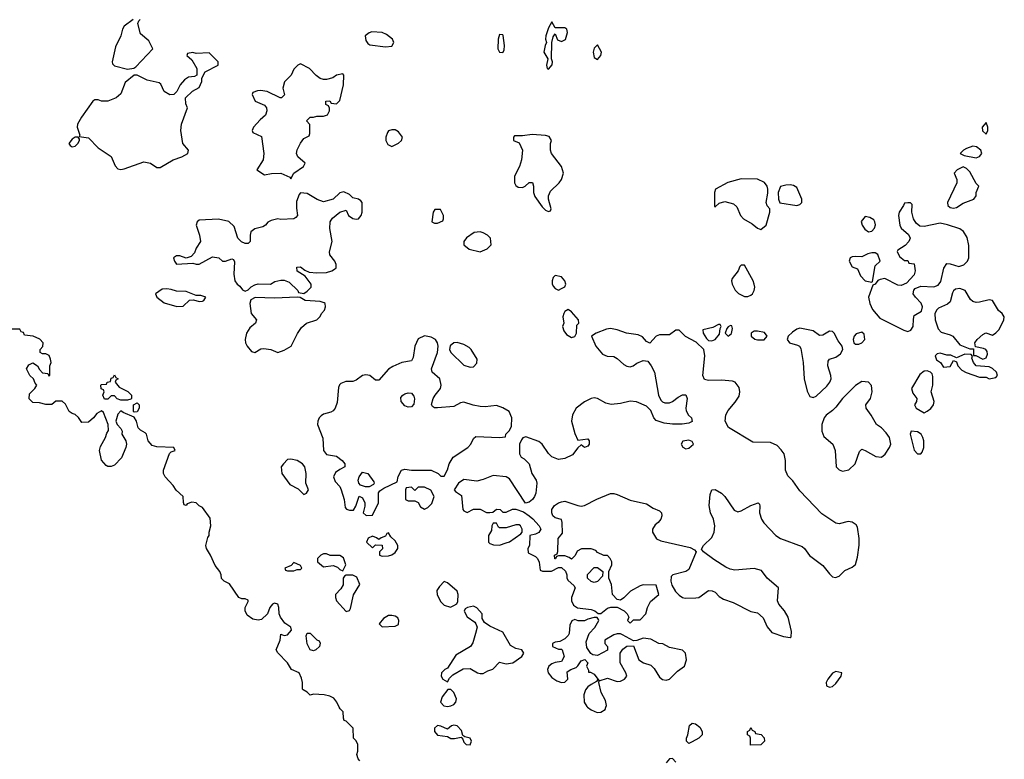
# Model space of a CAD drawing. Header units: inches. Extents: x 2380249 to 2585472, y 382747 to 546448.
# Tile 375 of 626: x 2503009 to 2509042, y 439680 to 444209. Entities that reach past the tile are written whole.
import ezdxf

# ---------------------------------------------------------------- set-up
doc = ezdxf.new("R2010")
doc.units = ezdxf.units.IN
doc.header["$MEASUREMENT"] = 0
doc.layers.add('C5403', color=7, linetype='Continuous')
doc.layers.add('C5404', color=7, linetype='Continuous')

msp = doc.modelspace()

# ---------------------------------------------------------------- linework, layer by layer
at = {"layer": 'C5403', "color": 4}
for points, elevation in [([(2505094, 439670), (2505083.6, 439683.6), (2505074, 439710), (2505082, 439730), (2505082, 439770), (2505070, 439794), (2505054, 439810), (2505052, 439870), (2505010, 439914), (2504998, 439918), (2504992.7, 439932.7), (2504991.3, 439970), (2504972, 439990), (2504967, 440000)], 44), ([(2506489.1, 440000), (2506510, 439982.4), (2506547.3, 439967.3), (2506570, 439968.4), (2506595.8, 439984.2), (2506601.5, 440000)], 48), ([(2507030, 439662), (2507010, 439684.7), (2506990, 439682), (2506970, 439658)], 44)]:
    msp.add_lwpolyline(points, dxfattribs=dict(at, elevation=elevation))
for points, elevation in [([(2507110, 439777.2), (2507094, 439790), (2507094, 439810), (2507104, 439830), (2507113.6, 439886.4), (2507130, 439901), (2507150, 439897.3), (2507177, 439877), (2507190.6, 439850), (2507190.7, 439830), (2507171, 439810), (2507130, 439786)], 44), ([(2505670, 439888.7), (2505655.2, 439884.8), (2505630, 439865.2), (2505590, 439882.4), (2505570, 439886), (2505550.4, 439870), (2505550.4, 439850), (2505570, 439828.7), (2505630, 439819.1), (2505650, 439807.4), (2505673.4, 439806.6), (2505714.8, 439814.8), (2505724, 439804), (2505730, 439784.7), (2505744.7, 439770), (2505770, 439767.7), (2505778, 439790), (2505770, 439808.7), (2505737.2, 439817.2), (2505725.2, 439825.2), (2505715.8, 439855.8), (2505690, 439885.3)], 48), ([(2507487.3, 439767.3), (2507486, 439810), (2507482, 439822), (2507468, 439830), (2507468, 439850), (2507482, 439858), (2507490, 439874), (2507498, 439858), (2507514, 439850), (2507518, 439838), (2507551.6, 439831.6), (2507571.6, 439811.6), (2507572, 439790), (2507550, 439768)], 44)]:
    msp.add_lwpolyline(points, close=True, dxfattribs=dict(at, elevation=elevation))
at = {"layer": 'C5404', "color": 4}
for points, elevation in [([(2503704.7, 444210), (2503650, 444169.5), (2503639.6, 444150), (2503628.7, 444110), (2503596.6, 444043.4), (2503576.3, 443950), (2503578.8, 443938.8), (2503590, 443926), (2503670, 443906), (2503708.7, 443911.3), (2503720.4, 443919.6), (2503826, 444030), (2503800.2, 444080.2), (2503750, 444122), (2503734, 444186), (2503739, 444201), (2503748, 444210)], 48), ([(2504967, 440000), (2504952, 440030), (2504933.7, 440053.7), (2504910, 440066), (2504874.4, 440074.4), (2504810, 440078), (2504790, 440072), (2504770, 440092), (2504746, 440106), (2504742, 440110), (2504742, 440150), (2504736.9, 440176.9), (2504722, 440210), (2504674, 440230), (2504651.1, 440271.1), (2504590, 440332), (2504581, 440350), (2504604.7, 440410), (2504610, 440446), (2504630, 440438), (2504650, 440442), (2504674.8, 440470), (2504671.3, 440490), (2504634.2, 440514.2), (2504606.8, 440550), (2504598.8, 440570), (2504598, 440610), (2504591.3, 440630), (2504570, 440636), (2504558, 440630), (2504542, 440610), (2504528.7, 440570), (2504490, 440536), (2504470, 440531), (2504438, 440538), (2504403.5, 440563.5), (2504391, 440590), (2504391.3, 440610), (2504410, 440646), (2504410, 440654), (2504390, 440662), (2504370, 440662), (2504351.6, 440671.6), (2504294.4, 440754.4), (2504262, 440770), (2504246.4, 440786.4), (2504244.7, 440810), (2504236, 440830), (2504207.1, 440867.1), (2504178.8, 440930), (2504154.8, 440970), (2504150.8, 440990), (2504162.8, 441037.2), (2504170.8, 441050), (2504171.1, 441071.1), (2504180.7, 441110), (2504175.5, 441155.5), (2504130, 441222), (2504110, 441232), (2504090, 441251.3), (2504064.7, 441255.3), (2504035.3, 441244.7), (2504030, 441234), (2504018, 441238), (2504012.7, 441252.7), (2504010.8, 441290), (2503967.5, 441327.5), (2503950, 441356), (2503901, 441410), (2503891, 441430), (2503891, 441450), (2503926.8, 441553.2), (2503938, 441562), (2503962, 441570), (2503954, 441590), (2503850, 441594), (2503822, 441602), (2503796.3, 441630), (2503786, 441670), (2503779.1, 441679.1), (2503750, 441696), (2503736, 441710), (2503726, 441750), (2503710, 441774), (2503643.6, 441803.6), (2503630, 441814), (2503610, 441794), (2503598, 441750), (2503606, 441730), (2503630, 441706), (2503638, 441690), (2503635.3, 441670), (2503659, 441630), (2503664, 441610), (2503659, 441590), (2503634, 441526), (2503590, 441482), (2503570, 441472), (2503550, 441472), (2503539.6, 441479.6), (2503511.1, 441511.1), (2503498.8, 441570), (2503504.5, 441595.5), (2503536, 441650), (2503542.8, 441677.2), (2503552.7, 441692.7), (2503552, 441730), (2503523.6, 441803.6), (2503510, 441814), (2503482, 441798), (2503462, 441770), (2503430, 441744.7), (2503390, 441742), (2503370, 441772), (2503350, 441792), (2503330, 441798), (2503312, 441810), (2503290, 441854), (2503270, 441872), (2503230, 441872), (2503207.3, 441852.7), (2503170, 441852), (2503130, 441862), (2503090, 441864.7), (2503066.8, 441886.8), (2503070, 441918), (2503102, 441950), (2503114, 441970), (2503103.6, 441983.6), (2503094, 442010), (2503072, 442030), (2503052, 442070), (2503065.4, 442094.6), (2503090, 442108), (2503118, 442090), (2503130, 442066), (2503150, 442046), (2503182, 442042), (2503187.3, 442027.3), (2503194, 442030), (2503194, 442090), (2503202, 442110), (2503198, 442130), (2503190, 442152), (2503170, 442162), (2503150, 442162), (2503134, 442170), (2503134, 442190), (2503151.6, 442208.4), (2503154, 442230), (2503132.7, 442252.7), (2503091.6, 442271.6), (2503038, 442278), (2503032.7, 442292.7), (2503018, 442298), (2503010, 442314), (2502950, 442314)], 44), ([(2506601.5, 440000), (2506605.1, 440010), (2506599.3, 440039.3), (2506571.8, 440090), (2506558, 440150), (2506560.4, 440159.6), (2506610, 440176), (2506670, 440157.3), (2506690, 440158.8), (2506715.3, 440170), (2506728.7, 440190), (2506724, 440210), (2506689, 440271), (2506688, 440330), (2506704.7, 440355.3), (2506730, 440372), (2506770, 440374), (2506802, 440290), (2506830.9, 440270.9), (2506877.3, 440257.3), (2506896.3, 440236.3), (2506930, 440182.8), (2506948.5, 440168.5), (2506970, 440165.5), (2506990, 440170.6), (2507040.1, 440219.9), (2507082, 440250), (2507095.3, 440290), (2507088.7, 440330), (2507070, 440348.7), (2506990, 440364), (2506950, 440388), (2506926, 440390), (2506876.4, 440416.4), (2506830, 440422), (2506790, 440408), (2506770, 440406), (2506703.1, 440443.1), (2506690, 440448.7), (2506670, 440448.7), (2506650, 440442), (2506594, 440410), (2506594, 440390), (2506611.6, 440371.6), (2506611.1, 440348.9), (2506550, 440315.3), (2506520.4, 440320.4), (2506508, 440328), (2506485.2, 440365.2), (2506480.2, 440399.8), (2506498, 440450), (2506533.6, 440486.4), (2506558, 440530), (2506556.4, 440536.4), (2506547.3, 440547.3), (2506530, 440548), (2506490, 440538), (2506470, 440528), (2506431.6, 440528.4), (2506410, 440535.3), (2506391.6, 440528.4), (2506379.6, 440500.4), (2506376, 440450), (2506370, 440438), (2506350, 440418), (2506319.6, 440400.4), (2506290, 440398), (2506274, 440390), (2506274, 440370), (2506310, 440354), (2506330, 440354), (2506334, 440350), (2506344.7, 440310), (2506330, 440278), (2506290, 440273.2), (2506270, 440265.2), (2506251, 440250), (2506244, 440230), (2506247.3, 440210), (2506270, 440181), (2506299.8, 440159.8), (2506328.9, 440151.1), (2506350, 440151.3), (2506368.7, 440170), (2506364, 440216), (2506386, 440230), (2506418, 440242), (2506430, 440252), (2506450, 440282), (2506472, 440292), (2506491.3, 440271.3), (2506482, 440250), (2506494, 440226), (2506494, 440214), (2506506, 440214), (2506530, 440202), (2506558, 440162), (2506550, 440166), (2506543.6, 440156.4), (2506510, 440139), (2506490, 440124), (2506475.2, 440104.8), (2506465.8, 440074.2), (2506468.2, 440030), (2506484.2, 440004.2), (2506489.1, 440000)], 48)]:
    msp.add_lwpolyline(points, dxfattribs=dict(at, elevation=elevation))
for points, elevation in [([(2506270, 444195.3), (2506250, 444158), (2506234, 444110), (2506230.8, 444090), (2506237.3, 444070), (2506228.4, 444050), (2506221.6, 444010), (2506244.9, 443970), (2506236.3, 443930), (2506241, 443910), (2506250, 443904.9), (2506272.1, 443932.1), (2506274.5, 443950), (2506268, 443970), (2506269, 444070), (2506277.2, 444102.8), (2506290, 444122), (2506305.1, 444085.1), (2506330, 444074.9), (2506353, 444087), (2506366.3, 444130), (2506360.7, 444150), (2506350, 444159.6), (2506290, 444158)], 48), ([(2505166.6, 444133.4), (2505150, 444129.2), (2505126.8, 444110), (2505130, 444082), (2505142.8, 444062.8), (2505155.3, 444055.3), (2505250, 444042.8), (2505290, 444046), (2505302.7, 444070), (2505292.7, 444090), (2505257.3, 444117.3), (2505230, 444129.7)], 48), ([(2505950, 444117.2), (2505941.6, 444090), (2505938.4, 444030), (2505950, 444010.7), (2505970, 444008.2), (2505977.7, 444022.3), (2505980.5, 444050), (2505971.4, 444111.4), (2505970, 444115.3)], 48), ([(2504070, 444008), (2504038, 444002), (2504034, 443990), (2504063.6, 443963.6), (2504094, 443910), (2504094, 443870), (2504079.6, 443860.4), (2504043.6, 443856.4), (2504019.6, 443840.4), (2503992, 443810), (2503971.6, 443768.4), (2503954, 443750), (2503930, 443749), (2503895.3, 443770), (2503874, 443814), (2503863.1, 443823.1), (2503790, 443839), (2503730, 443869), (2503710, 443869), (2503655.9, 443824.1), (2503630, 443755.3), (2503601, 443730), (2503550, 443709.3), (2503510, 443709.2), (2503490, 443719), (2503470, 443719), (2503458, 443710), (2503388.1, 443611.9), (2503364, 443570), (2503362, 443550), (2503378, 443502), (2503374, 443494), (2503430, 443484.7), (2503490, 443424.7), (2503570, 443371), (2503593.7, 443313.7), (2503610, 443296), (2503630, 443291), (2503650, 443294.8), (2503770, 443339.1), (2503810, 443330.8), (2503850, 443302.8), (2503870, 443302.8), (2503949.6, 443350.4), (2504002, 443370), (2504039, 443390), (2504044, 443410), (2504009.5, 443450), (2503997.2, 443530), (2504001.2, 443570), (2504038, 443670), (2504027.3, 443692.7), (2504026, 443730), (2504068.9, 443771.1), (2504110, 443794), (2504126, 443830), (2504126, 443850), (2504146, 443890), (2504226, 443930), (2504226, 443950), (2504170, 444006), (2504090, 444002)], 48), ([(2506550, 444054), (2506530, 444035.3), (2506523.7, 444010), (2506530, 443978), (2506550, 443964.7), (2506569.3, 443990), (2506574, 444010)], 48), ([(2504730, 443938), (2504714, 443930), (2504690, 443906), (2504672, 443870), (2504631.1, 443828.9), (2504621, 443790), (2504631.1, 443748.9), (2504614, 443730), (2504606, 443730), (2504526, 443770), (2504484, 443776), (2504466, 443774), (2504438, 443762), (2504434, 443750), (2504452, 443710), (2504510, 443684.7), (2504521, 443670), (2504522.8, 443650), (2504516.3, 443623.7), (2504483.5, 443596.5), (2504442, 443550), (2504434, 443530), (2504438, 443518), (2504490, 443494), (2504506, 443390), (2504501, 443350), (2504462, 443290), (2504510, 443258), (2504552.3, 443267.7), (2504610, 443268), (2504664.7, 443244.7), (2504670, 443234), (2504688.7, 443270), (2504748.7, 443310), (2504758, 443330), (2504714, 443370), (2504706, 443390), (2504710, 443412), (2504730, 443452), (2504750, 443482), (2504782, 443498), (2504787.3, 443512.7), (2504787.3, 443567.3), (2504766, 443590), (2504789.1, 443610.9), (2504810, 443611.3), (2504830, 443618), (2504870, 443618), (2504894.6, 443625.4), (2504908, 443650), (2504907.3, 443667.3), (2504902, 443682), (2504886, 443690), (2504886, 443710), (2504910, 443712), (2504918, 443698), (2504950, 443694), (2504970, 443714), (2504994, 443810), (2504995.3, 443870), (2504990, 443878), (2504950, 443868.7), (2504927.1, 443852.9), (2504890, 443842), (2504870, 443842), (2504850, 443848.7), (2504826.3, 443866.3), (2504786, 443910)], 48), ([(2508930, 443579), (2508906.4, 443550), (2508908.9, 443528.9), (2508930, 443508.5), (2508940.7, 443530), (2508940.7, 443550)], 48), ([(2505310, 443535.3), (2505290, 443535.3), (2505270, 443528), (2505262, 443518), (2505252, 443490), (2505252, 443470), (2505265.4, 443445.4), (2505290, 443432), (2505310, 443442), (2505330, 443452), (2505348, 443470), (2505354, 443490), (2505330, 443522)], 48), ([(2503350, 443489), (2503330, 443477.2), (2503310.8, 443450), (2503318, 443438), (2503330, 443430.8), (2503350, 443434.8), (2503365.2, 443450), (2503375.3, 443470), (2503376.4, 443476.4), (2503368.4, 443488.4)], 48), ([(2506150, 443505.2), (2506090, 443498), (2506042, 443498), (2506034, 443490), (2506034, 443470), (2506070, 443454), (2506091, 443410), (2506084.7, 443350), (2506071.3, 443310), (2506042, 443250), (2506042, 443210), (2506050, 443194), (2506063.6, 443183.6), (2506090, 443182), (2506106, 443190), (2506130, 443212), (2506151.1, 443211.1), (2506158, 443190), (2506158, 443150), (2506166.4, 443126.4), (2506210, 443062), (2506230, 443042), (2506250, 443034), (2506262, 443038), (2506266, 443050), (2506248.9, 443108.9), (2506249.3, 443130.7), (2506262, 443158), (2506315.3, 443210), (2506328.7, 443230), (2506342, 443270), (2506328.9, 443308.9), (2506268.7, 443390), (2506262, 443410), (2506262, 443450), (2506268, 443470), (2506254, 443494), (2506230, 443499)], 48), ([(2508850, 443433.7), (2508810, 443420.9), (2508791, 443410), (2508772, 443390), (2508796.8, 443376.8), (2508870, 443363), (2508890, 443370.6), (2508903.6, 443390), (2508898.4, 443410), (2508870.7, 443430.7)], 48), ([(2508790, 443308), (2508754, 443290), (2508734, 443270), (2508752, 443230), (2508751.3, 443210), (2508694, 443090), (2508696, 443070), (2508710, 443058.8), (2508730, 443054.8), (2508750, 443058.8), (2508790, 443084.9), (2508855.3, 443110), (2508868.7, 443130), (2508868.7, 443150), (2508886, 443190), (2508870, 443206), (2508830, 443278), (2508810, 443298)], 48), ([(2507430, 443235.1), (2507348, 443212), (2507272, 443170), (2507266, 443150), (2507265.4, 443065.4), (2507270, 443062), (2507295.5, 443084.5), (2507330, 443096.3), (2507382, 443082), (2507403.4, 443063.4), (2507426, 443010), (2507444.7, 442990), (2507498, 442958), (2507530, 442931.3), (2507550, 442924.7), (2507582, 442950), (2507606, 443030), (2507606, 443050), (2507588.4, 443068.4), (2507582, 443090), (2507593.6, 443146.4), (2507594, 443170), (2507589, 443190), (2507572.3, 443212.3), (2507530, 443232.7)], 48), ([(2504995.3, 443155.3), (2504970, 443148), (2504930, 443109), (2504870, 443094), (2504832, 443108), (2504770, 443144), (2504730, 443148), (2504721, 443139), (2504704.9, 443095.1), (2504704.5, 443055.5), (2504710.8, 443010), (2504702, 442998), (2504690, 442989.4), (2504610, 442985.2), (2504590, 442989), (2504550, 442979), (2504530, 442968.7), (2504516, 442950), (2504499.9, 442940.1), (2504450, 442929), (2504426, 442910), (2504421, 442890), (2504422, 442850), (2504410, 442838), (2504390, 442838), (2504368.4, 442848.4), (2504346, 442870), (2504323.2, 442943.2), (2504290, 442973.2), (2504227.2, 442987.2), (2504110, 442981.2), (2504096, 442970), (2504090.8, 442950), (2504111, 442890), (2504118, 442850), (2504091.3, 442810), (2504079.8, 442780.2), (2504061, 442759), (2504030, 442748), (2503990, 442762), (2503970, 442762), (2503952, 442750), (2503958, 442730), (2503970, 442712), (2504070, 442718), (2504090, 442711.3), (2504110, 442711.3), (2504190, 442756), (2504230, 442751.3), (2504251.1, 442731.1), (2504270, 442731), (2504310, 442744.7), (2504319.8, 442739.8), (2504325.4, 442725.4), (2504321, 442650), (2504326.8, 442610), (2504341, 442590), (2504357.6, 442577.6), (2504375.5, 442555.5), (2504390, 442546.8), (2504410, 442554), (2504427, 442573), (2504450, 442584.4), (2504470.5, 442590.5), (2504546, 442590), (2504573.6, 442606.4), (2504610, 442614), (2504630, 442613.4), (2504660.9, 442600.9), (2504714, 442550), (2504718, 442538), (2504750, 442532), (2504770, 442546), (2504795.3, 442570), (2504795.3, 442590), (2504758.6, 442638.6), (2504709.6, 442669.6), (2504707.2, 442692.8), (2504730, 442696.3), (2504755.5, 442675.5), (2504783.5, 442663.5), (2504830, 442659.1), (2504890, 442660.5), (2504922, 442670), (2504938.9, 442681.1), (2504949, 442690), (2504949.3, 442710), (2504940.9, 442730), (2504909.6, 442769.6), (2504907.5, 442787.5), (2504923.7, 442850), (2504909.3, 442930), (2504912.3, 442970), (2504918, 442982), (2504926, 442994), (2504970, 443031), (2505010, 443042), (2505024.7, 443010), (2505050, 442991.3), (2505070, 442986.8), (2505086, 442990), (2505102, 443010), (2505108.7, 443030), (2505108.4, 443088.4), (2505100.4, 443100.4), (2505086, 443110), (2505050, 443118), (2505030, 443138)], 48), ([(2507730, 443197.2), (2507703.5, 443196.5), (2507670, 443188), (2507656, 443150), (2507658.8, 443110), (2507666.8, 443086.8), (2507770, 443071), (2507790, 443078), (2507802, 443090), (2507802, 443110), (2507770, 443182), (2507750, 443194)], 48), ([(2505587.3, 443047.3), (2505552.7, 443047.3), (2505542, 443030), (2505534, 442970), (2505550, 442962), (2505570, 442962), (2505602, 442978), (2505606, 442990), (2505606, 443010)], 48), ([(2508450, 443088), (2508430, 443086), (2508424.7, 443070), (2508398.8, 443030), (2508394, 443010), (2508402.8, 442950), (2508410, 442932), (2508454.4, 442894.4), (2508464.7, 442870), (2508458, 442850), (2508434.4, 442825.6), (2508390, 442798), (2508384.7, 442790), (2508399.6, 442759.6), (2508430, 442734), (2508450, 442734), (2508458, 442718), (2508490, 442714), (2508496, 442670), (2508490, 442646), (2508443.6, 442596.4), (2508410, 442582), (2508390, 442584), (2508310, 442623.7), (2508281.1, 442618.9), (2508267.9, 442612.1), (2508250, 442589), (2508236.9, 442583.1), (2508210.7, 442510), (2508218, 442470), (2508234.4, 442434.4), (2508280.3, 442380.3), (2508426.7, 442306.7), (2508450, 442299.1), (2508470, 442306.8), (2508483.7, 442330), (2508484.8, 442375.2), (2508490, 442398), (2508535.6, 442424.4), (2508540.7, 442450), (2508533, 442473), (2508497.2, 442510), (2508484, 442530), (2508488.4, 442551.6), (2508496.4, 442563.6), (2508530, 442578), (2508610, 442574), (2508636.3, 442583.7), (2508653.8, 442606.2), (2508671.9, 442688.1), (2508690, 442716), (2508710, 442714), (2508763.2, 442696.8), (2508793.3, 442706.7), (2508816, 442730), (2508823.7, 442750), (2508825.6, 442825.6), (2508815.1, 442875.1), (2508792.5, 442912.5), (2508770, 442929), (2508693.6, 442953.6), (2508650, 442962), (2508550, 442942.7), (2508523.7, 442943.7), (2508502.5, 442962.5), (2508485.2, 442990), (2508475.3, 443030), (2508478, 443078), (2508467.3, 443087.3)], 48), ([(2508190, 443004), (2508166, 442974), (2508170.4, 442950), (2508186.6, 442926.6), (2508210, 442910.4), (2508230, 442913.4), (2508247.5, 442932.5), (2508252.9, 442952.9), (2508249.3, 442970), (2508242.7, 442982.7), (2508218, 442998)], 48), ([(2505830, 442909.2), (2505794.4, 442905.6), (2505746.8, 442873.2), (2505731.3, 442850), (2505731.3, 442830), (2505764, 442804), (2505830, 442787.7), (2505873.8, 442806.2), (2505899, 442830), (2505894, 442870), (2505875.3, 442890), (2505850, 442902.7)], 48), ([(2508250, 442782), (2508230, 442780.9), (2508205.3, 442774.7), (2508170, 442756), (2508130, 442759.3), (2508110, 442757.2), (2508098, 442750), (2508091, 442730), (2508110, 442696), (2508142.8, 442682.8), (2508161.2, 442641.2), (2508190, 442610.4), (2508230, 442602), (2508234.6, 442605.4), (2508250, 442702), (2508282, 442730), (2508268, 442770)], 48), ([(2507450, 442706), (2507430, 442706), (2507422, 442698), (2507412, 442670), (2507375.3, 442624.7), (2507371, 442610), (2507374.8, 442590), (2507392.8, 442552.8), (2507412.8, 442532.8), (2507450, 442514.8), (2507470, 442514.8), (2507490, 442522.8), (2507499, 442530), (2507509.4, 442550.6), (2507512.7, 442570), (2507509.3, 442590), (2507502.7, 442610)], 48), ([(2506290, 442642), (2506278, 442630), (2506271.3, 442610), (2506271.6, 442591.6), (2506278, 442578), (2506290, 442562), (2506310, 442552), (2506330, 442562), (2506350, 442574), (2506355.3, 442590), (2506348.7, 442610), (2506330, 442633.2)], 48), ([(2503910, 442560.3), (2503882.2, 442557.8), (2503840.7, 442530), (2503850.5, 442510), (2503895.5, 442475.5), (2503971.7, 442451.7), (2504010, 442454.6), (2504050, 442490.5), (2504073.7, 442493.7), (2504110, 442482.4), (2504130, 442486), (2504137.2, 442490), (2504149, 442510), (2504120.1, 442520.1), (2504090, 442519.5), (2504030, 442545.1), (2503970, 442546.9), (2503937.3, 442557.3)], 48), ([(2508770, 442562.7), (2508742, 442558), (2508730.7, 442549.3), (2508724.5, 442535.5), (2508710, 442482), (2508693.2, 442466.8), (2508638.5, 442441.5), (2508628.2, 442431.8), (2508617.3, 442410), (2508619.3, 442370), (2508636.1, 442316.1), (2508655.2, 442295.2), (2508710, 442279.1), (2508726, 442270), (2508770, 442218), (2508830, 442194), (2508854, 442194), (2508852.7, 442152.7), (2508867.3, 442152.7), (2508910, 442131), (2508930, 442138), (2508939.3, 442160.7), (2508938, 442178), (2508929.3, 442189.3), (2508915.5, 442195.5), (2508866, 442206), (2508862, 442230), (2508875.3, 442250), (2508910, 442281), (2508929.3, 442290.7), (2508970, 442278), (2508990, 442291.3), (2509010, 442312), (2509039, 442370), (2509042, 442390), (2509028.7, 442410), (2509007.3, 442427.3), (2508969.2, 442489.2), (2508950, 442494), (2508890, 442479.5), (2508870, 442478), (2508850, 442482.7), (2508834.5, 442494.5), (2508802, 442550)], 48), ([(2504709.7, 442509.7), (2504570, 442502.6), (2504451.5, 442508.5), (2504426.1, 442493.9), (2504420.4, 442470), (2504427.7, 442410), (2504460.7, 442370), (2504453.4, 442350), (2504419, 442321), (2504398, 442290), (2504390.5, 442250), (2504393.4, 442230), (2504404, 442210), (2504430, 442178), (2504450, 442171), (2504487.2, 442192.8), (2504504.5, 442195.5), (2504548.5, 442188.5), (2504590, 442170.8), (2504630, 442185.5), (2504673.2, 442210), (2504711.8, 442288.2), (2504735.3, 442324.7), (2504766, 442350), (2504830, 442370.7), (2504850, 442390.7), (2504858.9, 442410), (2504877.4, 442430), (2504883, 442450), (2504881.6, 442470), (2504875.4, 442475.4), (2504850, 442483.5), (2504758, 442490), (2504727.3, 442507.3)], 48), ([(2506370, 442434), (2506350, 442422), (2506342.8, 442410), (2506337.3, 442390), (2506342.8, 442350), (2506335.5, 442330), (2506343.2, 442303.2), (2506360.6, 442280.6), (2506390, 442262.6), (2506410, 442268.4), (2506421.1, 442290), (2506422.7, 442337.3), (2506435.3, 442350), (2506434, 442370), (2506390, 442419)], 48), ([(2506630, 442317.7), (2506605.7, 442314.3), (2506542, 442290), (2506512, 442270), (2506538.8, 442210), (2506581.1, 442161.1), (2506608.1, 442148.1), (2506650, 442146.4), (2506670, 442134.4), (2506710, 442097.6), (2506730, 442086.4), (2506750, 442083.8), (2506768.7, 442090), (2506790, 442104.9), (2506830, 442122.8), (2506857.3, 442117.3), (2506878, 442090), (2506898, 442050), (2506922.8, 441910), (2506938.5, 441878.5), (2506948, 441868), (2506962.5, 441862.5), (2506990, 441862.8), (2507010, 441870.8), (2507043.3, 441896.7), (2507070, 441911), (2507090.7, 441910.7), (2507098.8, 441890), (2507090.7, 441830), (2507093.7, 441813.7), (2507107.5, 441787.5), (2507124.7, 441770), (2507130, 441748.7), (2507110, 441739), (2507067.7, 441732.3), (2507010, 441731.8), (2506957.5, 441737.5), (2506910, 441755.3), (2506895.3, 441770), (2506875.5, 441815.5), (2506850, 441842), (2506789.1, 441869.1), (2506750, 441872.7), (2506690, 441858), (2506632.5, 441852.5), (2506600.1, 441860.1), (2506550, 441889), (2506530, 441894), (2506510, 441889), (2506470, 441869), (2506418, 441830), (2506396, 441790), (2506391, 441750), (2506410, 441674), (2506430, 441634), (2506490, 441642), (2506498, 441630), (2506498, 441610), (2506490, 441598), (2506469, 441589), (2506450, 441606), (2506430, 441588), (2506395.5, 441544.5), (2506350, 441520.9), (2506310, 441515.1), (2506270, 441532.7), (2506250, 441553.2), (2506210, 441609), (2506190, 441625.2), (2506110, 441654), (2506091.6, 441648.4), (2506083.6, 441636.4), (2506072, 441610), (2506072, 441550), (2506082, 441530), (2506099.8, 441519.8), (2506130.8, 441490), (2506147.3, 441430), (2506174, 441390), (2506177.3, 441370), (2506170.8, 441310), (2506162.8, 441290), (2506151, 441270), (2506130, 441255.3), (2506108.7, 441248.7), (2506010, 441398), (2505989, 441409), (2505910, 441417.2), (2505850, 441393.2), (2505810, 441384), (2505730, 441393.2), (2505698, 441370), (2505672, 441330), (2505679.6, 441319.6), (2505716, 441296), (2505724.7, 441210), (2505730, 441202), (2505750, 441192), (2505790, 441211), (2505830, 441211), (2505870, 441192), (2505890, 441192), (2505907.3, 441192.7), (2505930, 441211.3), (2505954, 441210), (2505970, 441194), (2505990, 441194), (2506028.9, 441211.1), (2506050, 441211.3), (2506095.3, 441195.3), (2506130, 441171.3), (2506153.2, 441153.2), (2506191.3, 441110), (2506202, 441090), (2506190, 441068), (2506170, 441058), (2506134, 441050), (2506132, 440990), (2506122, 440970), (2506124.7, 440944.7), (2506170, 440922), (2506182, 440910), (2506192.7, 440887.3), (2506198, 440838), (2506212.7, 440832.7), (2506267.3, 440832.7), (2506310, 440854), (2506330, 440854), (2506352.7, 440832.7), (2506362, 440810), (2506362, 440790), (2506370, 440774), (2506403.6, 440743.6), (2506412, 440730), (2506391, 440670), (2506391, 440650), (2506402.8, 440622.8), (2506426.8, 440606.8), (2506510, 440598), (2506534, 440590), (2506552.7, 440572.7), (2506570, 440572), (2506610, 440604.7), (2506631.6, 440611.6), (2506670, 440612), (2506712, 440590), (2506732, 440570), (2506742, 440550), (2506734, 440530), (2506750, 440514), (2506770, 440534), (2506810, 440534), (2506846, 440570), (2506855.3, 440610), (2506874.6, 440645.4), (2506926, 440690), (2506910, 440746), (2506830, 440748.7), (2506810, 440742), (2506751.1, 440708.9), (2506710.7, 440669.3), (2506690, 440655.3), (2506670, 440658), (2506642, 440690), (2506635.3, 440750), (2506618, 440790), (2506618, 440830), (2506638, 440870), (2506638, 440890), (2506628, 440910), (2506610, 440928), (2506588, 440928), (2506550, 440946), (2506539, 440959), (2506510, 440968.7), (2506451.6, 440968.4), (2506425.4, 440954.6), (2506412.7, 440927.3), (2506390, 440906), (2506376.4, 440916.4), (2506350, 440926), (2506310, 440926), (2506298, 440922), (2506292.7, 440907.3), (2506287.3, 440907.3), (2506286, 440930), (2506302, 440938), (2506307.3, 440952.7), (2506308.9, 441031.1), (2506335.3, 441064.7), (2506334, 441130), (2506328.4, 441148.4), (2506290, 441159), (2506275.3, 441170), (2506269, 441190), (2506269.2, 441210), (2506285.8, 441234.2), (2506309.6, 441250.4), (2506330, 441257.3), (2506350, 441260.7), (2506430, 441234.8), (2506450, 441230.8), (2506470, 441234), (2506546.2, 441273.8), (2506630, 441307.3), (2506650, 441307.3), (2506670, 441300.7), (2506750, 441266), (2506850, 441244.7), (2506890, 441218), (2506930, 441202), (2506942, 441190), (2506944.7, 441170), (2506938, 441150), (2506922, 441130), (2506903.5, 441116.5), (2506886, 441090), (2506886, 441070), (2506911.3, 441030), (2506936.8, 441016.8), (2507116.8, 440976.8), (2507143.6, 440963.6), (2507154, 440950), (2507110, 440842), (2507090, 440829), (2507011, 440809), (2507001, 440799), (2506998.8, 440770), (2507005.8, 440745.8), (2507028, 440708), (2507050, 440684.7), (2507070.9, 440670.9), (2507086.8, 440666.8), (2507152.1, 440667.9), (2507170, 440670.7), (2507230, 440713.4), (2507252.5, 440712.5), (2507270, 440702.8), (2507295.9, 440675.9), (2507321.1, 440661.1), (2507379.9, 440639.9), (2507490, 440586), (2507530, 440576), (2507565.2, 440545.2), (2507590, 440492), (2507616.9, 440456.9), (2507690, 440431), (2507730, 440426), (2507735.3, 440430), (2507738, 440462), (2507718, 440550), (2507696, 440590), (2507661.2, 440630), (2507653.2, 440650), (2507658, 440730), (2507590, 440788.7), (2507555.1, 440835.1), (2507510, 440849), (2507390, 440839), (2507363.2, 440843.2), (2507335.5, 440855.5), (2507262.5, 440902.5), (2507198, 440950), (2507187.3, 440967.3), (2507198, 440990), (2507250, 441038), (2507265.2, 441070), (2507269.2, 441110), (2507261.2, 441150), (2507242.7, 441190), (2507234.2, 441234.2), (2507239.1, 441300.9), (2507249.3, 441330), (2507270, 441333), (2507310.2, 441310.2), (2507330.5, 441290), (2507386.2, 441206.2), (2507410, 441194.8), (2507430, 441200.7), (2507490, 441234), (2507534, 441250), (2507542, 441242), (2507544.7, 441230), (2507542.8, 441190), (2507554.8, 441150), (2507568, 441128), (2507642, 441050), (2507670, 441031.3), (2507802.8, 440982.8), (2507818.8, 440970), (2507847.9, 440927.9), (2507930, 440866.8), (2507970, 440816), (2507990, 440798), (2508007.3, 440792.7), (2508030, 440802), (2508064.7, 440835.3), (2508110, 440856), (2508130, 440872), (2508142.5, 440917.5), (2508152.1, 440992.1), (2508152.1, 441032.1), (2508142, 441102), (2508134.8, 441114.8), (2508110, 441132.7), (2508084.5, 441135.5), (2508030, 441121.2), (2508010, 441125.2), (2507923.3, 441183.3), (2507790, 441324), (2507745.6, 441385.6), (2507716.5, 441416.5), (2507701.2, 441450), (2507700.9, 441510), (2507692.3, 441550), (2507675.3, 441575.3), (2507650, 441601.2), (2507610, 441619), (2507501.2, 441621.2), (2507351.9, 441711.9), (2507332.3, 441750), (2507335.1, 441790), (2507350, 441816), (2507393.4, 441866.6), (2507416.6, 441903.4), (2507421.2, 441930), (2507416.6, 441956.6), (2507394, 441990), (2507375.9, 441995.9), (2507310, 442000.7), (2507230, 441999.5), (2507205.4, 442005.4), (2507195.1, 442030), (2507207, 442150), (2507201.2, 442190), (2507153.4, 442233.4), (2507087.9, 442267.9), (2507050, 442307.3), (2507030, 442307.3), (2506990, 442278.9), (2506930, 442278.4), (2506908.1, 442271.9), (2506870, 442228.7), (2506850, 442238), (2506826, 442266), (2506798.6, 442278.6), (2506728, 442290), (2506669.8, 442309.8)], 48), ([(2507302, 442342), (2507290, 442342), (2507256.7, 442323.3), (2507194, 442310), (2507196, 442290), (2507217.3, 442257.3), (2507230, 442244), (2507250, 442241.6), (2507270, 442250.4), (2507297.5, 442282.5), (2507302, 442318), (2507308, 442330)], 48), ([(2507364.7, 442335.3), (2507350, 442328), (2507342, 442318), (2507331.3, 442290), (2507350, 442271.3), (2507370, 442286.8), (2507377.2, 442317.2), (2507373.2, 442333.2)], 48), ([(2507790, 442320.5), (2507770, 442314.7), (2507744, 442296), (2507717.3, 442270), (2507710.6, 442250), (2507726, 442230), (2507775.8, 442215.8), (2507786.8, 442210), (2507795.2, 442195.2), (2507810.5, 442110.5), (2507815.5, 442010), (2507834.6, 441934.6), (2507850, 441901), (2507870, 441894.8), (2507890, 441904), (2507954.3, 441965.7), (2507972.7, 441990), (2507980.9, 442010), (2507979.5, 442030), (2507960.9, 442090), (2507962, 442118), (2507970, 442130.8), (2508010, 442142.8), (2508038, 442162), (2508053.2, 442190), (2508049.3, 442210), (2508023.3, 442243.3), (2507999.5, 442290), (2507990, 442299.5), (2507970, 442302), (2507930, 442277.6), (2507910, 442275.6), (2507870, 442302.9)], 48), ([(2505490, 442272), (2505450, 442255.1), (2505430.5, 442210), (2505419.9, 442140.1), (2505410, 442119), (2505350, 442109.3), (2505295.2, 442084.8), (2505270, 442069), (2505210, 442002), (2505190, 442002), (2505155.3, 442030), (2505130, 442035.1), (2505110, 442029.3), (2505070, 442001.2), (2505050, 441993.2), (2505007.5, 441992.5), (2504978, 441982), (2504968, 441972), (2504963.4, 441956.6), (2504955.5, 441864.5), (2504942.8, 441830), (2504930, 441814), (2504915.2, 441804.8), (2504870, 441792.3), (2504856.7, 441783.3), (2504844, 441770), (2504836.3, 441750), (2504834, 441730), (2504865.8, 441645.8), (2504871.3, 441570), (2504890, 441546), (2504950, 441536), (2504984.7, 441510), (2505002, 441490), (2505002, 441470), (2504970, 441455.3), (2504943.5, 441436.5), (2504931.3, 441410), (2504942, 441382), (2504970.6, 441350.6), (2504978.8, 441330), (2504997.3, 441270), (2505002.8, 441222.8), (2505011.1, 441211.1), (2505030, 441204.7), (2505054, 441206), (2505069.1, 441230.9), (2505090, 441292), (2505110, 441282), (2505124.7, 441250), (2505124.7, 441230), (2505114, 441190), (2505132.7, 441172.7), (2505170, 441174), (2505208, 441250), (2505208.4, 441311.6), (2505216.4, 441323.6), (2505240.2, 441339.8), (2505322, 441378), (2505328.4, 441411.6), (2505349.2, 441450.8), (2505370, 441456), (2505410, 441451), (2505530, 441451.3), (2505574, 441430), (2505590, 441414), (2505610, 441414), (2505630, 441452), (2505641.2, 441490), (2505665.2, 441530), (2505756, 441590), (2505772.7, 441610), (2505790, 441644.7), (2505803.7, 441656.3), (2505948.9, 441651.1), (2505986, 441654), (2505988, 441670), (2506008.9, 441691.1), (2506022, 441718), (2506024, 441770), (2506009.3, 441809.3), (2505970, 441832.7), (2505930, 441846), (2505861.1, 441838.9), (2505830, 441840.5), (2505788.4, 441848.4), (2505730, 441867), (2505710, 441862.7), (2505670, 441839.3), (2505570, 441832), (2505550, 441832.7), (2505539.3, 441839.3), (2505532.9, 441852.9), (2505543.6, 441890), (2505554, 441910), (2505587, 441950), (2505591.6, 441970), (2505583.7, 442010), (2505537.2, 442050), (2505533.2, 442070), (2505569.3, 442170), (2505573.6, 442210), (2505569.4, 442230), (2505556, 442250), (2505530, 442264.5)], 48), ([(2507530, 442302), (2507510, 442300.7), (2507490.8, 442290), (2507490.7, 442270), (2507513.5, 442253.5), (2507530, 442247.8), (2507570, 442248.9), (2507589.5, 442270), (2507572.8, 442292.8)], 48), ([(2508170, 442294.5), (2508135.1, 442284.9), (2508121.3, 442270), (2508115.8, 442250), (2508120.7, 442230), (2508130, 442222), (2508150, 442222.4), (2508170, 442230.5), (2508187.3, 442250), (2508182.5, 442282.5)], 48), ([(2505690, 442231.6), (2505670, 442229.6), (2505647.8, 442212.2), (2505642.4, 442190), (2505650.4, 442170), (2505730, 442094), (2505770, 442080.5), (2505790, 442084), (2505810, 442104.7), (2505812.3, 442130), (2505774.5, 442190), (2505762.3, 442202.3), (2505730, 442220.7)], 48), ([(2508650, 442166), (2508630, 442162.7), (2508619.1, 442150), (2508626.9, 442126.9), (2508650.4, 442110.4), (2508670, 442082), (2508710, 442086), (2508730, 442122), (2508750, 442114), (2508757.3, 442090), (2508781.8, 442061.8), (2508808.9, 442048.9), (2508890, 442020.7), (2508930, 442019.1), (2508950, 442010.5), (2508990, 442017.3), (2509000.9, 442030), (2508994.5, 442050), (2508970, 442072.7), (2508950, 442082.7), (2508869.7, 442089.7), (2508852.3, 442110), (2508844, 442136), (2508848, 442148), (2508838, 442158), (2508799.6, 442160.4), (2508750, 442138), (2508713.6, 442153.6), (2508690, 442154)], 48), ([(2503630, 441878), (2503607.3, 441887.3), (2503590, 441906), (2503570, 441906), (2503550, 441886), (2503530, 441886), (2503518, 441910), (2503526, 441930), (2503522, 441942), (2503508.7, 441948.7), (2503506, 441970), (2503510, 441974), (2503542, 441978), (2503546, 441990), (2503566, 441994), (2503570, 442014), (2503582, 442018), (2503590, 442034), (2503598, 442018), (2503612, 442010), (2503598, 442002), (2503594, 441990), (2503619.6, 441959.6), (2503672, 441932), (2503694, 441910), (2503694, 441890), (2503690, 441886), (2503670, 441878)], 44), ([(2508570, 442058.4), (2508550, 442057), (2508524.4, 442035.6), (2508473.4, 441950), (2508481.6, 441921.6), (2508506, 441890), (2508504.7, 441870), (2508492, 441850), (2508502, 441830), (2508550, 441802), (2508570, 441810.7), (2508591.6, 441828.4), (2508607.3, 441850), (2508611.6, 441870), (2508593.6, 441930), (2508604.4, 441970), (2508604.7, 442024.7), (2508599.7, 442039.7), (2508589.7, 442049.7)], 48), ([(2508170, 441993.2), (2508130, 441969), (2508051, 441890), (2508010, 441835.3), (2507990, 441815.3), (2507950, 441788), (2507938, 441770), (2507924.7, 441730), (2507924.7, 441690), (2507936.9, 441656.9), (2507991.3, 441610), (2508004.7, 441570), (2508012, 441470), (2508030, 441452), (2508050, 441444.7), (2508090, 441452), (2508128, 441490), (2508154.6, 441565.4), (2508164.7, 441575.3), (2508170, 441578), (2508190, 441571.3), (2508254.4, 441534.4), (2508290, 441531), (2508311.9, 441548.1), (2508339.3, 441590), (2508346, 441610), (2508338, 441650), (2508318.9, 441678.9), (2508290, 441709.3), (2508259, 441730), (2508227.2, 441787.2), (2508195.3, 441830), (2508194, 441850), (2508221.2, 441890), (2508233.2, 441930), (2508229.1, 441969.1), (2508209.1, 441989.1)], 48), ([(2505390, 441837), (2505370, 441845.1), (2505347, 441870), (2505345.6, 441894.4), (2505357.2, 441910), (2505370, 441918), (2505390, 441924), (2505410, 441921), (2505424, 441904), (2505427.5, 441887.5), (2505424.9, 441855.1), (2505410, 441837.2)], 48), ([(2503710, 441806), (2503706, 441810), (2503706, 441850), (2503730, 441862), (2503742, 441850), (2503742, 441830), (2503730, 441808)], 44), ([(2508471.6, 441688.4), (2508466, 441670), (2508490, 441572), (2508510, 441551.3), (2508530, 441551.3), (2508539.3, 441560.7), (2508549.3, 441590), (2508549.4, 441630), (2508543.7, 441650), (2508531.8, 441671.8), (2508510, 441685.2)], 48), ([(2507110, 441633.2), (2507071.6, 441628.4), (2507062, 441610), (2507071.6, 441591.6), (2507090, 441582), (2507110, 441584.7), (2507138, 441610), (2507130, 441626)], 52), ([(2504670, 441518), (2504650, 441515.3), (2504624.7, 441490), (2504612, 441470), (2504616, 441430), (2504663.5, 441363.5), (2504716, 441336), (2504750, 441302), (2504766, 441310), (2504778, 441330), (2504762, 441370), (2504765.2, 441430), (2504756, 441470), (2504742, 441490), (2504710, 441509)], 48), ([(2505128.7, 441348.7), (2505098, 441358), (2505088, 441370), (2505084, 441390), (2505089, 441410), (2505110, 441438), (2505142, 441430), (2505179.6, 441379.6), (2505182, 441370), (2505176.9, 441363.1), (2505150, 441348.7)], 48), ([(2505490, 441346), (2505450, 441346), (2505430, 441326), (2505410, 441346), (2505378, 441342), (2505374, 441330), (2505374, 441270), (2505390, 441262), (2505430, 441262), (2505450, 441252), (2505466, 441226), (2505490, 441212), (2505510, 441222), (2505533.6, 441246.4), (2505548.7, 441290), (2505528.4, 441328.4)], 48), ([(2505930, 441126), (2505910, 441126), (2505902, 441110), (2505899.6, 441080.4), (2505882, 441050), (2505882, 441010), (2505890, 441002), (2505912.7, 440992.7), (2505950, 440992), (2505990, 441004.7), (2506010, 441011.3), (2506080.4, 441059.6), (2506088, 441070), (2506088, 441090), (2506078, 441110), (2506070, 441115.3), (2506050, 441115.3), (2505990, 441098), (2505950, 441098), (2505942, 441102)], 48), ([(2505270, 441066), (2505258, 441062), (2505250, 441046), (2505223.6, 441036.4), (2505210, 441026), (2505196.4, 441036.4), (2505170, 441046), (2505145.4, 441034.6), (2505134, 441010), (2505170, 440974), (2505190, 440994), (2505231, 440991), (2505231.3, 440968.7), (2505214, 440950), (2505214, 440930), (2505230, 440924.7), (2505270, 440926), (2505290, 440931.3), (2505310, 440946), (2505325.2, 440970), (2505325.2, 440990), (2505310, 441018), (2505283.1, 441043.1)], 48), ([(2504890, 440938), (2504870, 440938), (2504854, 440930), (2504834, 440910), (2504834, 440890), (2504870, 440858), (2504930, 440866), (2504956, 440856), (2504970, 440842), (2504990, 440834), (2505008, 440870), (2504993.6, 440913.6), (2504970, 440928), (2504911.6, 440928.4)], 48), ([(2504690, 440886), (2504672.7, 440867.3), (2504634, 440850), (2504638, 440838), (2504650, 440834), (2504690, 440834), (2504710, 440842), (2504730, 440842), (2504738, 440850), (2504730, 440866)], 48), ([(2505050, 440808), (2505010, 440808), (2504999.6, 440800.4), (2504992, 440790), (2504991.6, 440748.4), (2504976.9, 440723.1), (2504944.7, 440690), (2504944.7, 440670), (2504951.3, 440650), (2505010, 440586), (2505030, 440592), (2505036.5, 440603.5), (2505053.6, 440686.4), (2505094, 440750), (2505074.6, 440794.6)], 48), ([(2506530, 440762), (2506510, 440768.7), (2506488, 440790), (2506488.4, 440811.6), (2506530, 440854), (2506550, 440854), (2506582, 440830), (2506579.6, 440800.4), (2506550, 440768)], 48), ([(2505610, 440769), (2505581.1, 440738.9), (2505565.8, 440714.2), (2505566.2, 440686.2), (2505590, 440644.7), (2505610, 440624.7), (2505648, 440612), (2505670, 440622), (2505688.7, 440631.3), (2505694, 440646), (2505695.1, 440690), (2505689.2, 440710), (2505630, 440761.2)], 48), ([(2505290, 440561.2), (2505270, 440561.2), (2505238, 440542), (2505211.3, 440510), (2505231.1, 440491.1), (2505310, 440494.8), (2505330, 440506), (2505333.2, 440530), (2505325.6, 440545.6), (2505310, 440557.2)], 48), ([(2505790, 440618), (2505754, 440610), (2505739.6, 440600.4), (2505732.7, 440587.3), (2505750, 440552), (2505798.8, 440518.8), (2505804.7, 440510), (2505811.3, 440490), (2505802.8, 440450), (2505786.4, 440393.6), (2505772, 440370), (2505682.5, 440317.5), (2505630, 440238), (2505614, 440230), (2505594, 440210), (2505592, 440190), (2505602, 440170), (2505630, 440154), (2505643.1, 440176.9), (2505662.7, 440197.3), (2505726.3, 440233.7), (2505770, 440236), (2505814, 440210), (2505830, 440204.7), (2505850, 440206), (2505878, 440222), (2505908.9, 440231.1), (2505950, 440274), (2505990, 440264.7), (2506030, 440271.3), (2506086, 440310), (2506098, 440330), (2506086, 440350), (2506050, 440358), (2506016.4, 440376.4), (2505970, 440458), (2505890, 440495.3), (2505858, 440518), (2505843.1, 440543.1), (2505842, 440570), (2505810, 440608)], 48), ([(2504810, 440343.7), (2504789.4, 440349.4), (2504770, 440388), (2504764.7, 440435.3), (2504770, 440451.3), (2504790, 440452), (2504830, 440412), (2504844.7, 440404.7), (2504851.1, 440391.1), (2504846, 440370), (2504824.7, 440350)], 44), ([(2508010, 440218), (2507990, 440208), (2507961, 440170), (2507951.3, 440150), (2507952, 440130), (2507970, 440121), (2507990, 440126), (2508010, 440144.7), (2508042, 440190), (2508046, 440210)], 48), ([(2505650, 440108), (2505632.7, 440107.3), (2505598, 440062), (2505586.8, 440030), (2505607.8, 440007.8), (2505630, 440003.1), (2505650, 440006.7), (2505670, 440016), (2505681.2, 440030), (2505685.2, 440050), (2505670, 440088)], 48)]:
    msp.add_lwpolyline(points, close=True, dxfattribs=dict(at, elevation=elevation))

doc.saveas('drawing.dxf')
